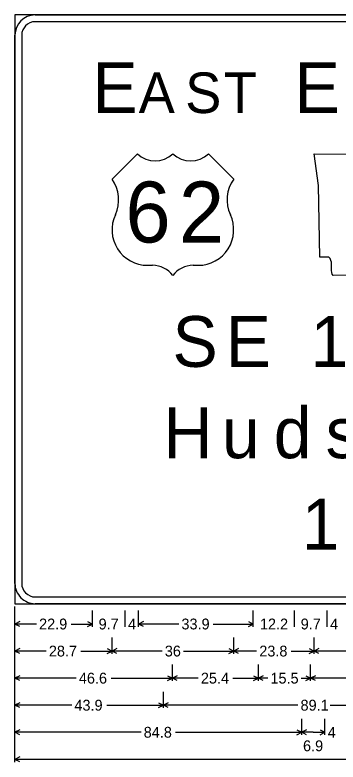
# Model space of a CAD drawing. Extents: x 667331 to 731245, y 738830 to 753817.
# Drawn here: x 719788.8 to 719932.2, y 742792 to 743123.2 of the extents above; entities that cross this region are included whole.
import ezdxf

# ---------------------------------------------------------------- set-up
doc = ezdxf.new("R2010")
doc.units = 0
doc.layers.add('R_SIGN', color=7, linetype='Continuous')

msp = doc.modelspace()

# ---------------------------------------------------------------- linework, layer by layer
at = {"layer": 'R_SIGN'}
for p, q in [((719843.16, 743061.74), (719831.91, 743050.49)), ((719885.91, 743050.49), (719874.66, 743061.74)), ((719847.66, 743012.24), (719849.91, 743012.24)), ((719867.91, 743012.24), (719870.16, 743012.24)), ((719788.83, 742792.04), (719788.83, 742861.04)), ((719788.83, 742852.04), (719788.83, 742859.24)), ((719823.24, 742852.04), (719823.24, 742859.24)), ((719837.73, 742852.04), (719837.73, 742859.24)), ((719843.73, 742852.04), (719843.73, 742859.24)), ((719894.58, 742852.04), (719894.58, 742859.24)), ((719912.91, 742852.04), (719912.91, 742859.24)), ((719927.4, 742852.04), (719927.4, 742859.24)), ((719790.97, 742854.31), (719788.83, 742853.24)), ((719798.34, 742853.24), (719788.83, 742853.24)), ((719790.97, 742852.17), (719788.83, 742853.24)), ((719813.73, 742853.24), (719823.24, 742853.24)), ((719821.09, 742854.31), (719823.24, 742853.24)), ((719821.09, 742852.17), (719823.24, 742853.24)), ((719845.88, 742854.31), (719843.73, 742853.24)), ((719861.51, 742853.24), (719843.73, 742853.24)), ((719845.88, 742852.17), (719843.73, 742853.24)), ((719876.8, 742853.24), (719894.58, 742853.24)), ((719892.43, 742854.31), (719894.58, 742853.24)), ((719892.43, 742852.17), (719894.58, 742853.24)), ((719788.83, 742840.04), (719788.83, 742847.24)), ((719831.91, 742840.04), (719831.91, 742847.24)), ((719885.91, 742840.04), (719885.91, 742847.24)), ((719921.58, 742840.04), (719921.58, 742847.24)), ((719790.97, 742842.31), (719788.83, 742841.24)), ((719829.76, 742842.31), (719831.91, 742841.24)), ((719834.05, 742842.31), (719831.91, 742841.24)), ((719883.76, 742842.31), (719885.91, 742841.24)), ((719888.05, 742842.31), (719885.91, 742841.24)), ((719919.43, 742842.31), (719921.58, 742841.24)), ((719923.72, 742842.31), (719921.58, 742841.24)), ((719802.68, 742841.24), (719788.83, 742841.24)), ((719790.97, 742840.17), (719788.83, 742841.24)), ((719818.05, 742841.24), (719831.91, 742841.24)), ((719829.76, 742840.17), (719831.91, 742841.24)), ((719854.13, 742841.24), (719831.91, 742841.24)), ((719834.05, 742840.17), (719831.91, 742841.24)), ((719863.69, 742841.24), (719885.91, 742841.24)), ((719883.76, 742840.17), (719885.91, 742841.24)), ((719896.05, 742841.24), (719885.91, 742841.24)), ((719888.05, 742840.17), (719885.91, 742841.24)), ((719911.44, 742841.24), (719921.58, 742841.24)), ((719919.43, 742840.17), (719921.58, 742841.24)), ((719943.8, 742841.24), (719921.58, 742841.24)), ((719923.72, 742840.17), (719921.58, 742841.24)), ((719788.83, 742828.04), (719788.83, 742835.24)), ((719858.74, 742828.04), (719858.74, 742835.24)), ((719896.87, 742828.04), (719896.87, 742835.24)), ((719920.01, 742828.04), (719920.01, 742835.24)), ((719790.97, 742830.31), (719788.83, 742829.24)), ((719816, 742829.24), (719788.83, 742829.24)), ((719790.97, 742828.17), (719788.83, 742829.24)), ((719831.57, 742829.24), (719858.74, 742829.24)), ((719856.59, 742830.31), (719858.74, 742829.24)), ((719856.59, 742828.17), (719858.74, 742829.24)), ((719860.88, 742830.31), (719858.74, 742829.24)), ((719870.13, 742829.24), (719858.74, 742829.24)), ((719860.88, 742828.17), (719858.74, 742829.24)), ((719885.48, 742829.24), (719896.87, 742829.24)), ((719894.73, 742830.31), (719896.87, 742829.24)), ((719894.73, 742828.17), (719896.87, 742829.24)), ((719899.02, 742830.31), (719896.87, 742829.24)), ((719901.01, 742829.24), (719896.87, 742829.24)), ((719899.02, 742828.17), (719896.87, 742829.24)), ((719915.87, 742829.24), (719920.01, 742829.24)), ((719917.86, 742830.31), (719920.01, 742829.24)), ((719917.86, 742828.17), (719920.01, 742829.24)), ((719922.15, 742830.31), (719920.01, 742829.24)), ((719949.6, 742829.24), (719920.01, 742829.24)), ((719922.15, 742828.17), (719920.01, 742829.24)), ((719788.83, 742816.04), (719788.83, 742823.24)), ((719854.73, 742816.04), (719854.73, 742823.24)), ((719790.97, 742818.31), (719788.83, 742817.24)), ((719814.02, 742817.24), (719788.83, 742817.24)), ((719790.97, 742816.17), (719788.83, 742817.24)), ((719829.54, 742817.24), (719854.73, 742817.24)), ((719852.58, 742818.31), (719854.73, 742817.24)), ((719852.58, 742816.17), (719854.73, 742817.24)), ((719856.88, 742818.31), (719854.73, 742817.24)), ((719914.35, 742817.24), (719854.73, 742817.24)), ((719856.88, 742816.17), (719854.73, 742817.24)), ((719928.71, 742817.24), (719988.33, 742817.24)), ((719788.83, 742804.04), (719788.83, 742811.24)), ((719916.06, 742804.04), (719916.06, 742811.24)), ((719926.36, 742804.04), (719926.36, 742811.24)), ((719790.97, 742806.31), (719788.83, 742805.24)), ((719913.91, 742806.31), (719916.06, 742805.24)), ((719918.21, 742806.31), (719916.06, 742805.24)), ((719924.21, 742806.31), (719926.36, 742805.24)), ((719844.77, 742805.24), (719788.83, 742805.24)), ((719790.97, 742804.17), (719788.83, 742805.24)), ((719860.11, 742805.24), (719916.06, 742805.24)), ((719913.91, 742804.17), (719916.06, 742805.24)), ((719921.21, 742805.24), (719916.06, 742805.24)), ((719918.21, 742804.17), (719916.06, 742805.24)), ((719921.21, 742805.24), (719926.36, 742805.24)), ((719924.21, 742804.17), (719926.36, 742805.24)), ((719790.97, 742794.31), (719788.83, 742793.24)), ((719948.62, 742793.24), (719788.83, 742793.24)), ((719790.97, 742792.17), (719788.83, 742793.24))]:
    msp.add_line(p, q, dxfattribs=at)
for points in [[(719788.83, 742862.24), (720121.83, 742862.24), (720121.83, 743123.24), (719788.83, 743123.24), (719788.83, 742862.24), (719788.83, 742862.24)], [(719797.83, 743123.24), (720112.83, 743123.24)], [(720112.83, 743120.24), (719797.83, 743120.24)], [(719788.83, 742871.24), (719788.83, 743114.24)], [(719791.83, 743114.24), (719791.83, 742871.24)], [(719964.19, 743008.05), (719930.1, 743007.74), (719929.64, 743008.36), (719929.38, 743009.11), (719929.26, 743009.94), (719929.25, 743010.83), (719929.27, 743011.77), (719929.28, 743012.69), (719929.22, 743013.61), (719929.04, 743014.45), (719928.69, 743015.21), (719928.12, 743015.86), (719924.14, 743015.86), (719923.58, 743047.68), (719921.58, 743061.74), (719971.02, 743061.43)], [(719797.83, 742865.24), (720112.83, 742865.24)], [(720112.83, 742862.24), (719797.83, 742862.24)]]:
    msp.add_lwpolyline(points, dxfattribs=at)
for centre, radius, start, end in [((719797.83, 743114.24), 9, 90.0002, 179.9998), ((719797.83, 743114.24), 6, 90.0002, 179.9998), ((719851.03, 743069.77), 11.25, 225.5729, 314.4272), ((719866.78, 743069.77), 11.25, 225.5729, 314.4272), ((719819.11, 743041.31), 15.75, 334.9895, 35.6629), ((719898.7, 743041.31), 15.75, 144.3372, 205.01), ((719847.66, 743027.99), 15.75, 154.9897, 270.0001), ((719870.16, 743027.99), 15.75, 270.0001, 25.0104), ((719849.91, 743000.99), 11.25, 36.8699, 90.0002), ((719867.91, 743000.99), 11.25, 90.0002, 143.13), ((719797.83, 742871.24), 9, 179.9998, 270.0001), ((719797.83, 742871.24), 6, 179.9998, 270.0001)]:
    msp.add_arc(centre, radius, start, end, dxfattribs=at)

# ---------------------------------------------------------------- texts
for s, height, p in [('E', 22.5, (719823.24, 743079.74)), ('E', 22.5, (719912.91, 743079.74)), ('A', 18, (719843.73, 743079.74)), ('S', 18, (719864.37, 743079.74)), ('T', 18, (719881.46, 743079.74)), ('6', 27, (719837.85, 743022.36)), ('2', 27, (719861.61, 743022.36)), ('S', 22.5, (719858.74, 742967.24)), ('E', 22.5, (719882.38, 742967.24)), ('1', 22.5, (719920.01, 742967.24)), ('H', 22.5, (719854.73, 742926.74)), ('d', 22.5, (719903.67, 742926.74)), ('u', 22.5, (719880.66, 742926.74)), ('s', 22.5, (719926.68, 742926.74)), ('1', 22.5, (719916.06, 742886.24)), ('22.9', 4.8, (719799.54, 742850.84)), ('9.7', 4.8, (719825.96, 742850.84)), ('4', 4.8, (719839.01, 742850.84)), ('33.9', 4.8, (719862.71, 742850.84)), ('12.2', 4.8, (719897.54, 742850.84)), ('9.7', 4.8, (719915.63, 742850.84)), ('4', 4.8, (719928.68, 742850.84)), ('28.7', 4.8, (719803.88, 742838.84)), ('36', 4.8, (719855.33, 742838.84)), ('23.8', 4.8, (719897.25, 742838.84)), ('46.6', 4.8, (719817.2, 742826.84)), ('25.4', 4.8, (719871.33, 742826.84)), ('15.5', 4.8, (719902.21, 742826.84)), ('43.9', 4.8, (719815.22, 742814.84)), ('89.1', 4.8, (719915.55, 742814.84)), ('84.8', 4.8, (719845.97, 742802.84)), ('4', 4.8, (719927.64, 742802.84)), ('6.9', 4.8, (719916.66, 742796.84))]:
    msp.add_text(s, height=height, dxfattribs=at).set_placement(p)

doc.saveas('drawing.dxf')
